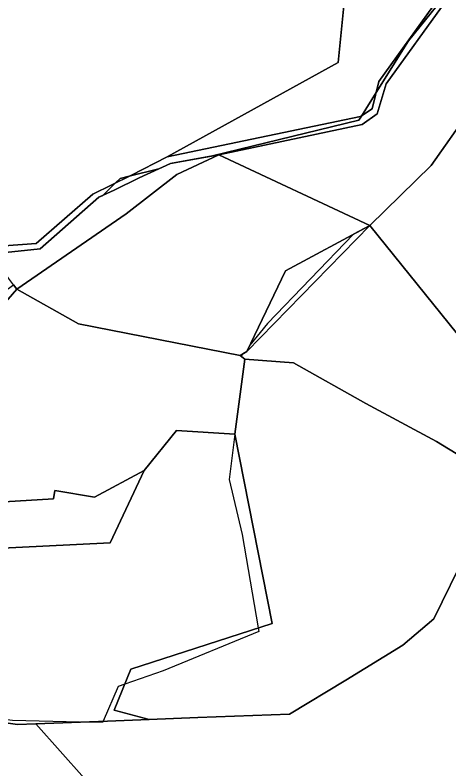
# Model space of a CAD drawing. Extents: x -477304 to -465429, y -1159113 to -1149210.
# Drawn here: x -475252.8 to -475055.6, y -1152741 to -1152398.2 of the extents above; entities that cross this region are included whole.
import ezdxf

# ---------------------------------------------------------------- set-up
doc = ezdxf.new("R2010")
doc.units = 0
for name, color, linetype in [('BPEJ_s', 7, 'Continuous'), ('ostatni_s', 7, 'Continuous'), ('PUPFL_s', 7, 'Continuous'), ('trav_porost_s', 7, 'Continuous')]:
    doc.layers.add(name, color=color, linetype=linetype)

msp = doc.modelspace()

# ---------------------------------------------------------------- linework, layer by layer
at = {"layer": 'BPEJ_s'}
for points in [[(-475045.04, -1152374.06), (-475074, -1152410), (-475088.64, -1152433.43), (-475095.37, -1152444.19), (-475096.5, -1152446), (-475163.06, -1152462.26), (-475182.18, -1152465.78), (-475187.46, -1152468.22), (-475200.91, -1152471.5), (-475205, -1152472.5), (-475207.15, -1152474.58), (-475212.97, -1152480.22), (-475214.71, -1152481), (-475241.36, -1152504.61), (-475257.18, -1152506.21)], [(-475257.18, -1152506.21), (-475241.36, -1152504.61), (-475214.71, -1152481), (-475212.97, -1152480.22), (-475207.15, -1152474.58), (-475205, -1152472.5), (-475200.91, -1152471.5), (-475187.46, -1152468.22), (-475182.18, -1152465.78), (-475163.06, -1152462.26), (-475096.5, -1152446), (-475095.37, -1152444.19), (-475088.64, -1152433.43), (-475074, -1152410), (-475045.04, -1152374.06)], [(-475047.39, -1152443.48), (-475063.59, -1152466.59), (-475091.54, -1152493.86), (-475099.02, -1152497.88), (-475138, -1152538.5), (-475146.11, -1152548.41), (-475147.47, -1152551.26), (-475149.33, -1152552.35), (-475150.08, -1152553.26), (-475148.4, -1152554.66), (-475152.94, -1152588.77), (-475155.44, -1152609.48), (-475149.5, -1152634.5), (-475142.27, -1152676.94), (-475142, -1152678.5), (-475185.5, -1152696.5), (-475202.94, -1152702.46), (-475206, -1152703.5), (-475212.72, -1152719.33), (-475213, -1152720), (-475223.6, -1152719.74), (-475254, -1152719)], [(-475047.39, -1152443.48), (-475063.59, -1152466.59), (-475091.54, -1152493.86), (-475099.02, -1152497.88), (-475138, -1152538.5), (-475146.11, -1152548.41)], [(-475146.11, -1152548.41), (-475147.47, -1152551.26), (-475149.33, -1152552.35), (-475150.08, -1152553.26), (-475148.4, -1152554.66), (-475152.94, -1152588.77), (-475155.44, -1152609.48), (-475149.5, -1152634.5), (-475142.27, -1152676.94), (-475142, -1152678.5), (-475185.5, -1152696.5), (-475202.94, -1152702.46), (-475206, -1152703.5), (-475212.72, -1152719.33), (-475213, -1152720), (-475223.6, -1152719.74), (-475254, -1152719), (-475278.05, -1152716.05), (-475278.5, -1152716), (-475302.84, -1152709.62), (-475305.99, -1152727.63), (-475279.36, -1152735.39), (-475267.5, -1152741.66)]]:
    msp.add_lwpolyline(points, dxfattribs=at)
at = {"layer": 'ostatni_s'}
for points in [[(-475257.39, -1152373.38), (-475265.01, -1152399.16), (-475266.54, -1152456.65), (-475270.98, -1152479.5), (-475263.53, -1152501.82), (-475257.77, -1152503.2), (-475243.3, -1152502.09), (-475217.53, -1152479.71), (-475200.2, -1152471.15), (-475183.73, -1152462.64), (-475095.72, -1152444.43), (-475090.45, -1152440.85), (-475087.42, -1152428.41), (-475062.85, -1152394.35)], [(-475056.91, -1152391.86), (-475084.12, -1152429.44), (-475088.17, -1152443.1), (-475095.08, -1152448.03), (-475160.15, -1152461.72), (-475182.18, -1152465.78), (-475196.36, -1152472.32), (-475207.74, -1152477.88), (-475214.71, -1152481), (-475241.36, -1152504.61), (-475257.18, -1152506.21), (-475265.28, -1152504.9), (-475273.26, -1152479.69), (-475268.56, -1152455.28), (-475267.57, -1152416.58), (-475267.57, -1152399.3), (-475261.06, -1152377.8)]]:
    msp.add_lwpolyline(points, dxfattribs=at)
at = {"layer": 'PUPFL_s'}
for points in [[(-475090.45, -1152440.85), (-475095.72, -1152444.43), (-475183.73, -1152462.64), (-475105.88, -1152419.85), (-475102.65, -1152386.29), (-475196.2, -1152331.83), (-475186.21, -1152322), (-475178.27, -1152304.21), (-475149, -1152278.54), (-475170.24, -1152254.95), (-475053.3, -1152288.54), (-475010.6, -1152272.86), (-475029.52, -1152315.22), (-475002.87, -1152329.42), (-474960.33, -1152313.62), (-474961.95, -1152316.69), (-474969.16, -1152319.1), (-474998.97, -1152332.88), (-475022.53, -1152344.85), (-475041.76, -1152363.36), (-475062.85, -1152394.35), (-475087.42, -1152428.41)], [(-475200.2, -1152471.15), (-475217.53, -1152479.71), (-475243.3, -1152502.09), (-475257.77, -1152503.2), (-475263.53, -1152501.82), (-475270.98, -1152479.5), (-475266.54, -1152456.65), (-475265.01, -1152399.16), (-475257.39, -1152373.38), (-475254.11, -1152375.2), (-475246.57, -1152379.4), (-475214.87, -1152352.43), (-475234.67, -1152335.22), (-475247.26, -1152328.87), (-475246.29, -1152325.1), (-475217.95, -1152336.44), (-475196.2, -1152331.83), (-475102.65, -1152386.29), (-475105.88, -1152419.85), (-475183.73, -1152462.64)], [(-475045.99, -1152441.48), (-475014.43, -1152438.07), (-475011.66, -1152437.77), (-475016.98, -1152472.74), (-475022.81, -1152488.69), (-475023.59, -1152530.54), (-475019.34, -1152583.28), (-475091.54, -1152493.86), (-475063.59, -1152466.59)], [(-475031.71, -1152610.25), (-475061.19, -1152592.22), (-475093.33, -1152574.8), (-475126.31, -1152556.39), (-475148.4, -1152554.66), (-475150.41, -1152552.98), (-475147.47, -1152551.26), (-475091.54, -1152493.86), (-475019.34, -1152583.28), (-475018.55, -1152594.02), (-475025.75, -1152602.84)], [(-475129.91, -1152514.47), (-475091.54, -1152493.86), (-475147.47, -1152551.26)], [(-475126.31, -1152556.39), (-475093.33, -1152574.8), (-475061.19, -1152592.22), (-475031.71, -1152610.25), (-475047.44, -1152642.22), (-475062.43, -1152672.72), (-475076.46, -1152684.82), (-475102.44, -1152700.6), (-475128.04, -1152716.13), (-475169.79, -1152717.72), (-475191.78, -1152718.55), (-475207.7, -1152714.26), (-475200.21, -1152695.68), (-475135.91, -1152674.89), (-475152.94, -1152588.77), (-475148.4, -1152554.66)], [(-475135.91, -1152674.89), (-475200.21, -1152695.68), (-475207.7, -1152714.26), (-475191.78, -1152718.55), (-475210.74, -1152719.26), (-475243.34, -1152720.48), (-475251.75, -1152720.8), (-475273.91, -1152717.63), (-475302.35, -1152706.82), (-475307.16, -1152704.99), (-475304.6, -1152689.78), (-475304.89, -1152675.54), (-475304.95, -1152672.61), (-475305.15, -1152663.06), (-475310.83, -1152643.26), (-475209.63, -1152638.17), (-475194.13, -1152605.29), (-475179.45, -1152587.19), (-475152.94, -1152588.77)], [(-475305.99, -1152727.63), (-475302.35, -1152706.82), (-475273.91, -1152717.63), (-475251.75, -1152720.8), (-475243.34, -1152720.48), (-475210.2, -1152757.89), (-475216.87, -1152778.07), (-475202.55, -1152805.3), (-475238.97, -1152771.86), (-475267.5, -1152741.66), (-475279.36, -1152735.39)]]:
    msp.add_lwpolyline(points, close=True, dxfattribs=at)
msp.add_lwpolyline([(-475210.2, -1152757.89), (-475243.34, -1152720.48), (-475210.74, -1152719.26), (-475191.78, -1152718.55), (-475169.79, -1152717.72), (-475128.04, -1152716.13), (-475102.44, -1152700.6), (-475076.46, -1152684.82), (-475062.43, -1152672.72), (-475047.44, -1152642.22), (-475031.71, -1152610.25), (-474958.37, -1152640.76), (-474829.35, -1152608.23), (-474780.83, -1152592.33), (-474736.99, -1152578.39), (-474736.82, -1152546.56), (-474736.79, -1152542), (-474630.96, -1152541.41)], dxfattribs=at)
at = {"layer": 'trav_porost_s'}
for points in [[(-475095.08, -1152448.03), (-475088.17, -1152443.1), (-475084.12, -1152429.44), (-475056.91, -1152391.86), (-475039.07, -1152365.09), (-475019.96, -1152346.46), (-475017.32, -1152345.17), (-474992.55, -1152365.78), (-475007.6, -1152399.89), (-475014.43, -1152438.07), (-475045.99, -1152441.48), (-475063.59, -1152466.59), (-475091.54, -1152493.86), (-475160.15, -1152461.72)], [(-475196.36, -1152472.32), (-475182.18, -1152465.78), (-475160.15, -1152461.72), (-475179.29, -1152470.73), (-475202.32, -1152488.64), (-475252.07, -1152522.88), (-475253.56, -1152520.85), (-475255.74, -1152517.88), (-475265.28, -1152504.9), (-475257.18, -1152506.21), (-475241.36, -1152504.61), (-475214.71, -1152481), (-475207.74, -1152477.88)], [(-475224.02, -1152538.6), (-475252.07, -1152522.88), (-475202.32, -1152488.64), (-475179.29, -1152470.73), (-475160.15, -1152461.72), (-475091.54, -1152493.86), (-475129.91, -1152514.47), (-475147.47, -1152551.26), (-475150.41, -1152552.98)], [(-475295.27, -1152613.03), (-475257.72, -1152619.61), (-475235.33, -1152618.28), (-475234.69, -1152614.43), (-475216.68, -1152617.41), (-475194.13, -1152605.29), (-475209.63, -1152638.17), (-475310.83, -1152643.26), (-475317.17, -1152621.14), (-475331.97, -1152608.4), (-475358.24, -1152594.73), (-475355.12, -1152593.51), (-475351.47, -1152592.55), (-475341.2, -1152592.4), (-475332.65, -1152590.02), (-475311.1, -1152576.04), (-475291.41, -1152560.25), (-475256.23, -1152522.95), (-475253.56, -1152520.85), (-475252.07, -1152522.88), (-475314.07, -1152594.24)], [(-475152.94, -1152588.77), (-475179.45, -1152587.19), (-475194.13, -1152605.29), (-475216.68, -1152617.41), (-475234.69, -1152614.43), (-475235.33, -1152618.28), (-475257.72, -1152619.61), (-475295.27, -1152613.03), (-475314.07, -1152594.24), (-475252.07, -1152522.88), (-475224.02, -1152538.6), (-475150.41, -1152552.98), (-475148.4, -1152554.66)]]:
    msp.add_lwpolyline(points, close=True, dxfattribs=at)

doc.saveas('drawing.dxf')
